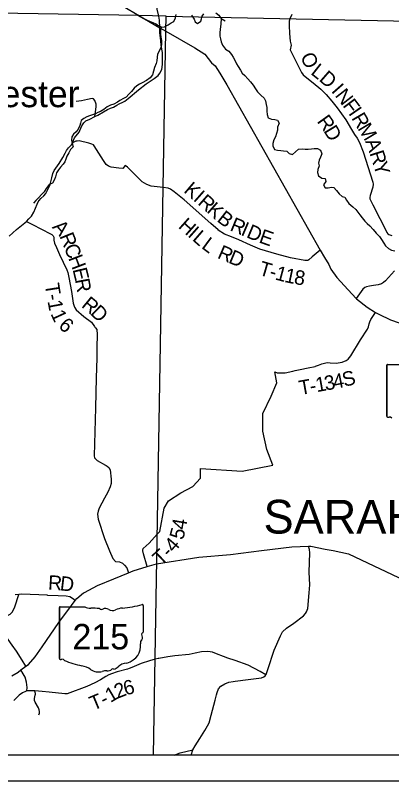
# Model space of a CAD drawing. Extents: x -22 to 431, y -18 to 160.
# Drawn here: x 5.462 to 6.942, y 14 to 17.007 of the extents above; entities that cross this region are included whole.
import ezdxf

# ---------------------------------------------------------------- set-up
doc = ezdxf.new("R2010")
doc.units = 0
for name, color, linetype in [('GM_X_Adjacent_County', 7, 'Continuous'), ('GM_X_Adjacent_County_Text', 7, 'Continuous'), ('GM_X_Airport_Location_Class_2', 7, 'Continuous'), ('GM_X_City_Street', 7, 'Continuous'), ('GM_X_City_Street_Text', 7, 'Continuous'), ('GM_X_County_Road', 7, 'Continuous'), ('GM_X_Interstate_Location', 7, 'Continuous'), ('GM_X_Major_River_Text', 7, 'Continuous'), ('GM_X_Minor_River', 7, 'Continuous'), ('GM_X_Minor_River_Text', 7, 'Continuous'), ('GM_X_Rail_Line', 7, 'Continuous'), ('GM_X_Section', 7, 'Continuous')]:
    doc.layers.add(name, color=color, linetype=linetype)

msp = doc.modelspace()

# ---------------------------------------------------------------- linework, layer by layer
at = {"layer": 'GM_X_Adjacent_County_Text'}
for points in [[(6.0299, 16.9577), (6.0285, 16.9883), (6.0261, 17.0043), (6.0204, 17.0309), (6.0175, 17.0577), (6.0208, 17.0892), (6.0247, 17.1107), (6.0213, 17.1204)], [(6.549, 17.0104), (6.5418, 16.9938), (6.5387, 16.9846), (6.5387, 16.9815)], [(6.5387, 16.9815), (6.539, 16.9675), (6.5404, 16.9355), (6.543, 16.9051), (6.5471, 16.8894), (6.5432, 16.8718), (6.569, 16.8196), (6.5878, 16.7821), (6.5936, 16.7738), (6.6088, 16.761), (6.6329, 16.7418), (6.663, 16.7166), (6.684, 16.6955), (6.7066, 16.6699), (6.728, 16.6434), (6.7625, 16.5959), (6.7837, 16.5588), (6.7959, 16.5392), (6.8067, 16.5244), (6.8159, 16.5078), (6.8302, 16.4707), (6.8675, 16.3518), (6.8687, 16.3438), (6.868, 16.332), (6.858, 16.2989), (6.8562, 16.2917), (6.8562, 16.286), (6.8681, 16.2622), (6.9229, 16.1549)], [(6.0338, 16.908), (6.0302, 16.9384), (6.0299, 16.9577)], [(5.4379, 16.139), (5.467, 16.1652), (5.5064, 16.1975), (5.5155, 16.207), (5.5257, 16.2184), (5.5344, 16.2336), (5.5484, 16.2658), (5.5525, 16.2742), (5.5559, 16.2795), (5.5623, 16.2871), (5.5744, 16.2985), (5.5816, 16.3068), (5.5903, 16.3232), (5.5986, 16.3418), (5.6051, 16.3687), (5.6096, 16.385), (5.6145, 16.3968), (5.6342, 16.4249), (5.6485, 16.448), (5.6587, 16.4659), (5.6637, 16.4758), (5.6712, 16.486), (5.6826, 16.4982), (5.6894, 16.508), (5.6898, 16.5133), (5.6954, 16.5259), (5.7128, 16.5483), (5.7162, 16.5547), (5.7234, 16.5726), (5.7317, 16.5843), (5.7389, 16.5923), (5.7548, 16.5995), (5.7752, 16.6098), (5.7862, 16.6148), (5.8086, 16.6284), (5.8241, 16.6368), (5.8366, 16.6421), (5.8479, 16.6463), (5.8615, 16.6535), (5.8703, 16.6589), (5.8843, 16.6653), (5.8933, 16.6699), (5.9055, 16.6805), (5.9463, 16.7147), (5.977, 16.7375), (6.008, 16.7584), (6.0235, 16.771), (6.0303, 16.7801), (6.0385, 16.7947), (6.0404, 16.8138), (6.0414, 16.8348), (6.0414, 16.8616), (6.0361, 16.8889), (6.0338, 16.908)], [(6.9229, 16.1549), (6.9231, 16.1545), (6.9236, 16.1536), (6.927, 16.1483), (6.9312, 16.1457), (6.943, 16.1427)], [(6.9527, 16.0027), (6.9174, 15.9645), (6.9095, 15.9568), (6.9015, 15.9522), (6.8887, 15.9479), (6.8712, 15.9459), (6.8549, 15.9431), (6.8436, 15.9404), (6.836, 15.9381), (6.8285, 15.9312), (6.8022, 15.8948)], [(5.5891, 14.7283), (5.4866, 14.7327), (5.476, 14.7315), (5.4616, 14.7308)], [(5.6973, 14.7078), (5.6866, 14.7163), (5.6759, 14.7223), (5.6616, 14.7254), (5.6305, 14.7265), (5.5891, 14.7282), (5.5891, 14.7283)]]:
    msp.add_lwpolyline(points, dxfattribs=at)
at = {"layer": 'GM_X_Airport_Location_Class_2'}
for p, q in [((6.9226, 15.632), (6.9226, 15.4319)), ((6.9226, 15.4319), (6.9226, 15.632)), ((6.9226, 15.4319), (6.9226, 15.632)), ((6.9259, 15.6355), (7.0224, 15.6355)), ((5.6356, 14.6802), (5.6356, 14.4801)), ((5.6356, 14.4801), (5.6356, 14.6802)), ((5.6356, 14.4801), (5.6356, 14.6802)), ((5.6389, 14.6837), (5.7354, 14.6837)), ((5.9652, 14.6886), (5.9652, 14.584)), ((5.9652, 14.584), (5.9652, 14.584))]:
    msp.add_line(p, q, dxfattribs=at)
for centre, major_axis, start_param, end_param in [((6.9264, 15.6325), (0.00382, 0), 1.712693, 3.28349), ((6.9264, 15.4315), (0.00385, 0), 3.00124, 4.508301), ((6.927, 15.452), (0.0294, 0), 4.665946, 4.897461), ((6.933, 15.4204), (0.0106, 0), 0.519207, 1.627899), ((5.6394, 14.6807), (0.00382, 0), 1.712693, 3.28349), ((5.7584, 14.7069), (0.037, 0), 4.042523, 4.731795), ((5.7707, 14.5713), (0.133, 0), 1.404758, 1.657858), ((5.8008, 14.6817), (0.0107, 0), 3.836095, 5.185415), ((5.8165, 14.6586), (0.0222, 0), 0.950623, 2.079405), ((5.8924, 14.6226), (0.0703, 0), 1.699011, 2.107814), ((5.8478, 14.9565), (0.3495, 0), 4.814394, 5.042369), ((5.9616, 14.6891), (0.00367, 0), 6.141152, 7.989035), ((5.8452, 14.6903), (0.0267, 0), 4.081561, 5.145723), ((5.9644, 14.5763), (0.00568, 0), 1.883978, 3.671073), ((5.9282, 14.563), (0.0341, 0), 5.934695, 6.695948), ((5.9613, 14.5835), (0.00393, 0), 5.05454, 6.418171), ((5.8674, 14.5268), (0.0874, 0), 5.101752, 6.440018), ((5.9784, 14.5401), (0.0248, 0), 2.387724, 3.262537), ((5.6394, 14.4797), (0.00385, 0), 3.00124, 4.508301), ((5.64, 14.5002), (0.0294, 0), 4.665946, 4.897461), ((5.646, 14.4686), (0.0106, 0), 0.519207, 1.627899), ((5.7799, 14.6484), (0.2524, 0), 4.195997, 4.488961), ((5.7046, 14.3902), (0.079, 0), 0.823519, 1.323587), ((5.79, 14.4676), (0.0501, 0), 4.026481, 4.996735), ((5.8226, 14.4526), (0.0267, 0), 4.691044, 5.507374), ((5.8468, 14.4332), (0.00752, 0), 1.147584, 2.315152), ((5.8436, 14.4607), (0.0282, 0), 4.937069, 5.64225), ((5.9042, 14.4239), (0.0479, 0), 1.647645, 2.488434), ((5.819, 14.3984), (0.0412, 0), 1.495662, 1.94098)]:
    msp.add_ellipse(centre, major_axis=major_axis, ratio=0.8, start_param=start_param, end_param=end_param, dxfattribs=at)
at = {"layer": 'GM_X_County_Road'}
for points in [[(5.7776, 15.7794), (5.782, 15.773), (5.7841, 15.7525), (5.7821, 15.7017), (5.7832, 15.6607), (5.7804, 15.5825), (5.7774, 15.4644), (5.7716, 15.2761), (5.7735, 15.2689), (5.7842, 15.2583), (5.8165, 15.24), (5.8192, 15.2385), (5.8229, 15.2358)], [(6.1909, 15.2262), (6.3536, 15.2164), (6.4746, 15.2393), (6.4517, 15.3014), (6.4353, 15.3734), (6.4353, 15.4421), (6.468, 15.5108), (6.4909, 15.5631), (6.4822, 15.6067), (6.4914, 15.603), (6.5081, 15.602), (6.5229, 15.6028), (6.5539, 15.6091), (6.563, 15.6111)], [(5.5036, 14.4496), (5.4896, 14.4735), (5.4667, 14.5094), (5.4498, 14.5324), (5.4342, 14.5543), (5.4238, 14.5754), (5.4157, 14.5902), (5.4111, 14.5981), (5.4062, 14.6045), (5.3967, 14.6094), (5.3701, 14.619), (5.4414, 14.6541), (5.4515, 14.6637), (5.4605, 14.6835), (5.476, 14.7315)], [(6.4473, 14.4161), (6.4253, 14.4286), (6.3774, 14.4533), (6.3264, 14.4727), (6.2983, 14.4809), (6.2812, 14.4876), (6.2531, 14.4988), (6.2379, 14.5044), (6.219, 14.5073), (6.1944, 14.5067), (6.1687, 14.5008), (6.1456, 14.4964), (6.09, 14.4907), (6.062, 14.4863), (6.0259, 14.4804), (6.0243, 14.48)], [(6.0243, 14.48), (6.0115, 14.4769), (5.9902, 14.4709), (5.9573, 14.4601), (5.9381, 14.4531), (5.92, 14.4453), (5.9099, 14.441)], [(6.0869, 14.1), (6.1109, 14.1096), (6.1597, 14.1206)]]:
    msp.add_lwpolyline(points, dxfattribs=at)
at = {"layer": 'GM_X_Major_River_Text'}
for p, q in [((5.9484, 17.006), (5.0556, 17.0211)), ((6.0548, 17.0036), (5.9484, 17.006)), ((6.0541, 16.9446), (6.0548, 17.0036)), ((6.0548, 17.0036), (8.0591, 16.9634)), ((6.0431, 16.3303), (6.0541, 16.9446)), ((6.0051, 14.1), (6.0431, 16.3303))]:
    msp.add_line(p, q, dxfattribs=at)
at = {"layer": 'GM_X_Minor_River'}
for points in [[(5.9395, 17.0087), (5.9543, 17.0012), (5.9661, 16.9952), (5.9775, 16.9888), (5.9896, 16.9839), (6.0025, 16.9794), (6.015, 16.9734), (6.0256, 16.9666), (6.0381, 16.9605), (6.0484, 16.9621), (6.0635, 16.9693), (6.0756, 16.977), (6.0858, 16.9823), (6.0926, 16.9967), (6.094, 17.01)], [(6.1546, 17.0083), (6.1649, 16.9924), (6.1691, 16.9815), (6.1786, 16.975), (6.1914, 16.9842), (6.1948, 16.9937), (6.1974, 17.0032), (6.2031, 17.0127)], [(6.25, 17.0166), (6.2625, 17.0072), (6.2713, 16.9951), (6.2873, 16.9857)], [(6.2712, 16.9952), (6.2698, 16.9727), (6.2687, 16.9628), (6.2661, 16.939), (6.2669, 16.9253), (6.2696, 16.9147), (6.2716, 16.9026), (6.2769, 16.8897), (6.2885, 16.8748)], [(6.0352, 16.962), (6.0325, 16.9457), (6.0329, 16.9347), (6.0348, 16.9215), (6.0368, 16.9086), (6.0376, 16.8957), (6.035, 16.8828), (6.0286, 16.8695), (6.0218, 16.8551), (6.0203, 16.8422), (6.0181, 16.8282), (6.0158, 16.8172), (6.0098, 16.8024), (6.0057, 16.7883), (6.0012, 16.7735), (5.9918, 16.761), (5.9778, 16.7507), (5.9612, 16.7419), (5.9502, 16.737), (5.9404, 16.7297), (5.9298, 16.7206), (5.9196, 16.7084), (5.9079, 16.6978), (5.8981, 16.6852), (5.8875, 16.6803), (5.8735, 16.673), (5.8637, 16.6658), (5.8501, 16.6585), (5.8369, 16.6547), (5.8233, 16.647), (5.8097, 16.6368), (5.7968, 16.6288), (5.787, 16.6249), (5.7768, 16.6207), (5.7662, 16.6165), (5.7541, 16.6127), (5.7439, 16.6089), (5.731, 16.6016), (5.7212, 16.594), (5.7186, 16.5834), (5.7163, 16.5739), (5.7095, 16.5602), (5.7009, 16.5499), (5.6914, 16.5397), (5.6843, 16.5298), (5.6836, 16.5165), (5.6855, 16.5036), (5.6901, 16.4908), (5.6791, 16.4801), (5.6731, 16.4664), (5.6641, 16.4535), (5.6611, 16.4414), (5.6569, 16.4315), (5.6501, 16.422), (5.6403, 16.4102), (5.6324, 16.4003), (5.6241, 16.3882), (5.6196, 16.373), (5.6159, 16.362), (5.608, 16.3483), (5.5951, 16.3426), (5.583, 16.3266), (5.5751, 16.3141), (5.5657, 16.3026), (5.5544, 16.2916), (5.5423, 16.2794), (5.5332, 16.2688)], [(6.2885, 16.8748), (6.3019, 16.8664), (6.3123, 16.8532), (6.3192, 16.8426), (6.3266, 16.8283), (6.3324, 16.8162), (6.3382, 16.8057), (6.347, 16.7917), (6.3543, 16.7797), (6.3643, 16.7703), (6.3761, 16.7575), (6.3865, 16.7455), (6.398, 16.7323), (6.4068, 16.7188), (6.4149, 16.7059), (6.4272, 16.6932), (6.4402, 16.6815), (6.4459, 16.6706), (6.4487, 16.657), (6.4508, 16.6445), (6.4517, 16.6308), (6.4522, 16.6176), (6.4561, 16.604), (6.4698, 16.5992), (6.483, 16.5982), (6.4933, 16.5952), (6.4999, 16.5835), (6.4928, 16.5672), (6.4933, 16.5562), (6.4893, 16.5428), (6.4849, 16.5303), (6.4786, 16.5173), (6.4745, 16.504), (6.4746, 16.4938), (6.4816, 16.4806), (6.4926, 16.4773), (6.5059, 16.4766), (6.5161, 16.4752), (6.5294, 16.4731), (6.5389, 16.4641), (6.5519, 16.46), (6.5635, 16.4711), (6.5751, 16.4815), (6.5902, 16.4832), (6.602, 16.481), (6.6134, 16.4808), (6.6274, 16.4824), (6.6372, 16.4837), (6.6501, 16.4834), (6.6623, 16.4767), (6.6673, 16.4631), (6.6625, 16.4502), (6.6566, 16.4383), (6.6541, 16.4262), (6.6568, 16.4163), (6.652, 16.4019), (6.6507, 16.3893), (6.6546, 16.3769), (6.6679, 16.3675), (6.6801, 16.3657), (6.6832, 16.3548), (6.6743, 16.341), (6.6804, 16.3293), (6.6922, 16.3287), (6.705, 16.3326), (6.7149, 16.3301), (6.7256, 16.3188), (6.736, 16.306), (6.7471, 16.2947), (6.7573, 16.2933), (6.7646, 16.2809), (6.7738, 16.2677), (6.7888, 16.2546), (6.8006, 16.2441), (6.8094, 16.2339), (6.8175, 16.2234), (6.8255, 16.2117), (6.8363, 16.1985), (6.8462, 16.1888), (6.8565, 16.1798), (6.8696, 16.1655), (6.8815, 16.1516), (6.8937, 16.138), (6.9025, 16.1267), (6.9114, 16.112), (6.9179, 16.1011), (6.9302, 16.0906), (6.9416, 16.0846), (6.9545, 16.0813)]]:
    msp.add_lwpolyline(points, dxfattribs=at)
at = {"layer": 'GM_X_Minor_River_Text'}
for points in [[(5.7752, 16.6098), (5.7779, 16.6273), (5.7801, 16.6481), (5.7798, 16.658), (5.7744, 16.6731), (5.7699, 16.6788), (5.7642, 16.6803), (5.746, 16.6769), (5.7218, 16.6715), (5.7017, 16.6685)], [(6.2603, 16.1633), (6.2593, 16.164), (6.2311, 16.1887), (6.1258, 16.2825), (6.0867, 16.3136), (6.0728, 16.3245), (6.0636, 16.3274), (6.0431, 16.3303), (5.9969, 16.3355), (5.979, 16.3424), (5.9606, 16.3533), (5.9036, 16.4109), (5.8944, 16.4166), (5.8845, 16.4049), (5.8686, 16.4062), (5.8393, 16.4102), (5.8286, 16.4149), (5.8191, 16.4216), (5.8086, 16.437), (5.7727, 16.494), (5.7693, 16.4977), (5.7631, 16.501), (5.7513, 16.5053), (5.7126, 16.5134), (5.705, 16.5132), (5.6997, 16.5124), (5.6894, 16.508)], [(5.5064, 16.1975), (5.5299, 16.1854), (5.601, 16.1492), (5.6059, 16.1458), (5.6105, 16.1413), (5.6132, 16.1352), (5.614, 16.1235), (5.6164, 16.1113), (5.6245, 16.0955), (5.6364, 16.0679), (5.6641, 16.0077), (5.668, 15.9968), (5.6723, 15.9771), (5.6836, 15.9221), (5.6893, 15.8763), (5.6943, 15.8604), (5.7016, 15.8494), (5.7309, 15.8242), (5.7614, 15.8009), (5.7736, 15.7851), (5.7754, 15.7825), (5.7776, 15.7794)], [(6.6604, 16.0842), (6.6299, 16.0578), (6.6159, 16.047), (6.6118, 16.044), (6.6008, 16.0443), (6.5449, 16.0537), (6.4906, 16.0682), (6.4233, 16.0882), (6.3865, 16.1047), (6.3405, 16.1248), (6.3117, 16.1364), (6.2852, 16.1473), (6.2603, 16.1633)], [(6.6423, 15.6284), (6.6546, 15.633), (6.6675, 15.6376), (6.6774, 15.6404), (6.6883, 15.6427), (6.7001, 15.6417), (6.7233, 15.6403), (6.7471, 15.6447), (6.7638, 15.6509), (6.7713, 15.6558), (6.7818, 15.6692), (6.8201, 15.7321), (6.8471, 15.7745), (6.8516, 15.7829), (6.8541, 15.7954), (6.8556, 15.8027), (6.8608, 15.8118), (6.879, 15.8401)], [(6.563, 15.6111), (6.5823, 15.6154), (6.6138, 15.6221), (6.641, 15.628), (6.6423, 15.6284)], [(5.8229, 15.2358), (5.8299, 15.2306), (5.8356, 15.2212), (5.8389, 15.1844), (5.839, 15.1673), (5.8353, 15.1551), (5.8256, 15.1342), (5.8129, 15.1102), (5.792, 15.0713), (5.7876, 15.0587), (5.7858, 15.0466), (5.7878, 15.028), (5.8129, 14.9519), (5.8322, 14.9027), (5.8457, 14.8728), (5.8556, 14.8615), (5.8724, 14.8596), (5.883, 14.8546), (5.8915, 14.8467), (5.9, 14.8364), (5.9001, 14.8362)], [(6.0251, 14.9736), (6.0307, 14.9792), (6.047, 15.0708), (6.065, 15.1002), (6.1124, 15.1313), (6.1598, 15.1559), (6.1909, 15.1886), (6.1909, 15.2262)], [(5.9636, 14.9034), (5.9631, 14.9055), (5.965, 14.9124), (5.9886, 14.9328), (6.0199, 14.9684), (6.0251, 14.9736)], [(6.6171, 14.7381), (6.6197, 14.7698), (6.6178, 14.8188), (6.6203, 14.8955), (6.6191, 14.908), (6.6148, 14.9215)], [(5.9801, 14.842), (5.9666, 14.8907), (5.9636, 14.9034)], [(5.9001, 14.8362), (5.9069, 14.8169)], [(6.1532, 14.1), (6.1597, 14.1206), (6.1698, 14.1366), (6.1877, 14.1656), (6.2072, 14.1976), (6.2181, 14.2155), (6.224, 14.2273), (6.2321, 14.2577), (6.2476, 14.317), (6.2535, 14.3368), (6.2554, 14.3463), (6.2617, 14.3615), (6.2707, 14.3714), (6.2854, 14.3803), (6.302, 14.3865), (6.3183, 14.39), (6.327, 14.3911), (6.3774, 14.3975), (6.4297, 14.4047), (6.4388, 14.4078), (6.4444, 14.4117), (6.4473, 14.4161), (6.4482, 14.4174), (6.4545, 14.4368), (6.4794, 14.5125), (6.5044, 14.5693), (6.5133, 14.5853), (6.5284, 14.5987), (6.5571, 14.6186), (6.5952, 14.6474), (6.6031, 14.6573), (6.6072, 14.6638), (6.6121, 14.6767), (6.6171, 14.7378), (6.6171, 14.7381)], [(5.5075, 14.353), (5.5082, 14.3659), (5.5065, 14.3867), (5.5011, 14.4064), (5.4934, 14.4196), (5.4843, 14.4353)], [(5.9099, 14.441), (5.9037, 14.4384), (5.8625, 14.4274), (5.8402, 14.4204), (5.8297, 14.4154), (5.8184, 14.4097), (5.7976, 14.3958), (5.775, 14.3843), (5.7433, 14.3704), (5.6659, 14.3409), (5.6572, 14.3409), (5.595, 14.3476), (5.5681, 14.3499), (5.568, 14.3499)], [(5.568, 14.3499), (5.5382, 14.3525), (5.5075, 14.353), (5.5019, 14.351), (5.4906, 14.3453), (5.4777, 14.3357), (5.4665, 14.3257), (5.4559, 14.3154)], [(5.5549, 14.2586), (5.5566, 14.2653), (5.5569, 14.2719), (5.5555, 14.2789), (5.5528, 14.2866), (5.54, 14.3088), (5.5377, 14.3157), (5.5375, 14.3234), (5.5403, 14.3364), (5.5408, 14.3396), (5.5408, 14.3432), (5.5403, 14.3465), (5.5382, 14.3525)]]:
    msp.add_lwpolyline(points, dxfattribs=at)
at = {"layer": 'GM_X_Rail_Line'}
for points in [[(5.8865, 17.0433), (5.9484, 17.006), (6.0299, 16.9577), (6.0541, 16.9446), (6.1686, 16.8793), (6.2078, 16.854), (6.2334, 16.8201), (6.2475, 16.8083), (6.2669, 16.7796), (6.2941, 16.7345), (6.6604, 16.0842), (6.6782, 16.0561), (6.6954, 16.0283), (6.7023, 16.01), (6.7262, 15.9767), (6.7706, 15.9288), (6.8022, 15.8948), (6.8034, 15.8935), (6.846, 15.8608), (6.879, 15.8401), (6.891, 15.8325), (6.9379, 15.8105), (7.0322, 15.7781)], [(5.4479, 14.4121), (5.4729, 14.4269), (5.4843, 14.4353), (5.5036, 14.4496), (5.5134, 14.4569), (5.5402, 14.4862), (5.5682, 14.5255), (5.6331, 14.6215), (5.6824, 14.6886), (5.6973, 14.7078), (5.704, 14.7163), (5.7297, 14.7384), (5.7335, 14.7394), (5.7854, 14.767), (5.8494, 14.7933), (5.9069, 14.8169), (5.9251, 14.8244), (5.9801, 14.842), (6.0179, 14.8518), (6.1841, 14.8779), (6.3081, 14.8888), (6.4306, 14.9048), (6.5497, 14.9193), (6.6148, 14.9215), (6.6239, 14.9218), (6.6802, 14.9097), (6.712, 14.9041), (6.7724, 14.8917), (7.0193, 14.7747)]]:
    msp.add_lwpolyline(points, dxfattribs=at)
at = {"layer": 'GM_X_Section'}
for p, q in [((8.9, 14.1), (2.1, 14.1)), ((2, 14), (9, 14))]:
    msp.add_line(p, q, dxfattribs=at)

# ---------------------------------------------------------------- texts
at = {"layer": 'GM_X_Adjacent_County'}
msp.add_text('Rochester', height=0.10417, rotation=0, dxfattribs=at).set_placement((5.0795, 16.6462))
at = {"layer": 'GM_X_Airport_Location_Class_2'}
msp.add_text('215', height=0.1, dxfattribs=at).set_placement((5.6867, 14.5159))
at = {"layer": 'GM_X_City_Street'}
for s, rotation, p in [('O', 295.5501, (6.5814, 16.8453)), ('L', 321.8164, (6.6206, 16.7782)), ('D', 318.9416, (6.6535, 16.7524)), ('I', 311.3269, (6.702, 16.7085)), ('N', 307.8076, (6.7168, 16.6917)), ('F', 306.8214, (6.7473, 16.6524)), ('I', 304.7401, (6.77, 16.6222)), ('R', 305.6606, (6.6461, 16.5904)), ('R', 300.1665, (6.7826, 16.604)), ('D', 301.1705, (6.6727, 16.5534)), ('M', 301.1074, (6.8066, 16.5628)), ('A', 290.1723, (6.8372, 16.5125)), ('R', 287.6462, (6.8543, 16.4662)), ('Y', 287.3682, (6.8684, 16.4218)), ('R', 356.6963, (5.5898, 14.751)), ('D', 353.3223, (5.6355, 14.7483))]:
    msp.add_text(s, height=0.0568, rotation=rotation, dxfattribs=at).set_placement(p)
at = {"layer": 'GM_X_City_Street_Text'}
for s, rotation, p in [('K', 319.471, (6.1212, 16.3146)), ('I', 318.4631, (6.159, 16.2823)), ('R', 318.3717, (6.1764, 16.2669)), ('K', 318.4299, (6.2114, 16.2358)), ('B', 322.0612, (6.2517, 16.2002)), ('H', 318.286, (6.0998, 16.1746)), ('R', 337.4897, (6.3027, 16.1632)), ('A', 310.5677, (5.6047, 16.1739)), ('I', 318.405, (6.1372, 16.1413)), ('I', 336.8301, (6.3456, 16.1454)), ('D', 337.2511, (6.3675, 16.1361)), ('R', 291.9942, (5.6347, 16.1401)), ('L', 318.9688, (6.1551, 16.1254)), ('E', 340.5943, (6.4169, 16.1155)), ('L', 323.4194, (6.1909, 16.0945)), ('C', 291.7384, (5.6521, 16.0968)), ('R', 336.6099, (6.2534, 16.0549)), ('H', 290.9978, (5.6694, 16.0537)), ('D', 337.3312, (6.2969, 16.0361)), ('T', 343.795, (6.4163, 15.9884)), ('E', 283.5134, (5.6867, 16.0089)), ('-', 343.998, (6.4574, 15.9765)), ('1', 344.8453, (6.4807, 15.9698)), ('1', 347.8662, (6.5176, 15.9599)), ('8', 351.6416, (6.5559, 15.9518)), ('R', 280.7136, (5.6965, 15.9683)), ('T', 278.972, (5.5778, 15.9507)), ('-', 279.2084, (5.5845, 15.9084)), ('1', 280.5375, (5.5885, 15.884)), ('R', 320.5197, (5.7189, 15.8636)), ('1', 294.8043, (5.5995, 15.8349)), ('D', 315.6182, (5.754, 15.8348)), ('6', 317.4092, (5.6285, 15.7835)), ('S', 15.0531, (6.756, 15.5466)), ('T', 10.0499, (6.5826, 15.515)), ('1', 10.0904, (6.6475, 15.5265)), ('3', 10.264, (6.6821, 15.5326)), ('4', 10.8818, (6.7172, 15.539)), ('-', 10.0538, (6.6244, 15.5224)), ('4', 80.2875, (6.132, 14.9832)), ('5', 74.7182, (6.1215, 14.9436)), ('4', 49.1551, (6.0857, 14.8929)), ('T', 43.2239, (6.0345, 14.842)), ('-', 47.4918, (6.0687, 14.8744)), ('2', 21.6719, (5.8643, 14.3218)), ('6', 15.2127, (5.8952, 14.3342)), ('1', 30.6248, (5.8363, 14.305)), ('T', 22.5177, (5.7682, 14.2745)), ('-', 26.2582, (5.8112, 14.2924))]:
    msp.add_text(s, height=0.0568, rotation=rotation, dxfattribs=at).set_placement(p)
at = {"layer": 'GM_X_Interstate_Location'}
msp.add_text('SARAHSVILLE', height=0.132576, rotation=0, dxfattribs=at).set_placement((6.4383, 14.9709))

doc.saveas('drawing.dxf')
